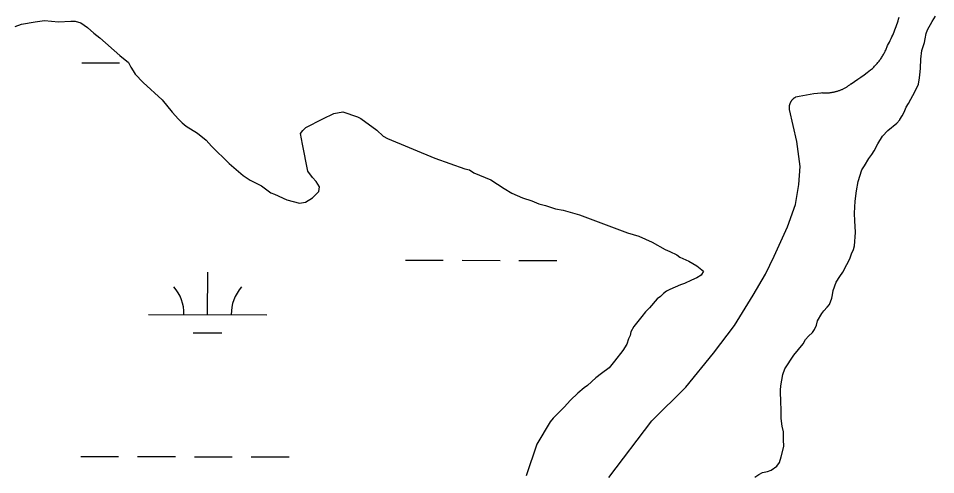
# Model space of a CAD drawing. Extents: x 3172297 to 3210190, y 958463 to 983887.
# Drawn here: x 3188356 to 3189132, y 966370 to 966756 of the extents above; entities that cross this region are included whole.
import ezdxf

# ---------------------------------------------------------------- set-up
doc = ezdxf.new("R2010")
doc.units = 0
for name, color, linetype in [('V-ROAD-CNTR', 7, 'Continuous'), ('V-SITE-VEGE', 7, 'Continuous'), ('V-TOPO-SHOR', 7, 'Continuous'), ('V-WETL-SWMP', 7, 'Continuous')]:
    doc.layers.add(name, color=color, linetype=linetype)

msp = doc.modelspace()

# ---------------------------------------------------------------- linework, layer by layer
at = {"layer": 'V-ROAD-CNTR'}
for points in [[(3189047.65, 966693.91), (3189048.21, 966694.07), (3189048.77, 966694.24), (3189049.33, 966694.42), (3189049.88, 966694.6), (3189050.43, 966694.8), (3189050.98, 966695.01), (3189051.52, 966695.22), (3189052.06, 966695.45), (3189052.59, 966695.69), (3189053.12, 966695.93), (3189053.65, 966696.18), (3189054.17, 966696.45), (3189054.69, 966696.72), (3189055.2, 966697), (3189055.71, 966697.29), (3189056.21, 966697.59), (3189056.71, 966697.9), (3189057.2, 966698.21), (3189057.68, 966698.54), (3189058.16, 966698.87), (3189058.64, 966699.21), (3189059.11, 966699.56), (3189059.57, 966699.92), (3189060.02, 966700.29), (3189060.24, 966700.46), (3189063.03, 966702.29), (3189065.79, 966704.17), (3189068.54, 966706.08), (3189071.25, 966708.04), (3189073.93, 966710.04), (3189076.59, 966712.07), (3189078.28, 966713.41), (3189078.89, 966713.98), (3189079.49, 966714.56), (3189080.08, 966715.15), (3189080.66, 966715.75), (3189081.23, 966716.36), (3189081.79, 966716.98), (3189082.34, 966717.61), (3189082.87, 966718.25), (3189083.4, 966718.9), (3189083.91, 966719.56), (3189084.41, 966720.23), (3189084.9, 966720.91), (3189085.38, 966721.59), (3189085.85, 966722.28), (3189086.3, 966722.98), (3189086.74, 966723.69), (3189087.17, 966724.41), (3189087.59, 966725.13), (3189088, 966725.86), (3189088.39, 966726.6), (3189088.77, 966727.34), (3189089.13, 966728.09), (3189089.48, 966728.85), (3189089.82, 966729.61), (3189090.15, 966730.38), (3189090.46, 966731.16), (3189090.76, 966731.94), (3189091.04, 966732.72), (3189091.09, 966732.84), (3189091.88, 966734.24), (3189092.64, 966735.65), (3189093.38, 966737.08), (3189094.1, 966738.52), (3189094.79, 966739.97), (3189095.46, 966741.43), (3189096.1, 966742.91), (3189096.71, 966744.4), (3189097.31, 966745.89), (3189097.87, 966747.4), (3189098.41, 966748.91), (3189098.92, 966750.44), (3189099.41, 966751.97), (3189099.87, 966753.51), (3189100.3, 966755.06), (3189100.71, 966756.62)], [(3189008.25, 966678.67), (3189008.22, 966678.84), (3189008.2, 966679.02), (3189008.17, 966679.19), (3189008.16, 966679.37), (3189008.14, 966679.55), (3189008.13, 966679.72), (3189008.12, 966679.9), (3189008.12, 966680.08), (3189008.11, 966680.25), (3189008.11, 966680.43), (3189008.12, 966680.61), (3189008.12, 966680.78), (3189008.13, 966680.96), (3189008.15, 966681.14), (3189008.16, 966681.32), (3189008.18, 966681.49), (3189008.2, 966681.67), (3189008.23, 966681.84), (3189008.25, 966682.02), (3189008.29, 966682.19), (3189008.32, 966682.36), (3189008.36, 966682.54), (3189008.4, 966682.71), (3189008.44, 966682.88), (3189008.48, 966683.06), (3189008.53, 966683.22), (3189008.59, 966683.4), (3189008.64, 966683.56), (3189008.7, 966683.73), (3189008.76, 966683.9), (3189008.83, 966684.06), (3189008.89, 966684.23), (3189008.96, 966684.39), (3189009.03, 966684.55), (3189009.11, 966684.71), (3189009.19, 966684.87), (3189009.27, 966685.03), (3189009.35, 966685.19), (3189009.44, 966685.34), (3189009.53, 966685.49), (3189009.62, 966685.64), (3189009.71, 966685.8), (3189009.81, 966685.94), (3189009.91, 966686.09), (3189010.01, 966686.24), (3189010.12, 966686.38), (3189010.22, 966686.52), (3189010.33, 966686.66), (3189010.44, 966686.8), (3189010.56, 966686.93), (3189010.68, 966687.07), (3189010.79, 966687.2), (3189010.91, 966687.33), (3189011.04, 966687.46), (3189011.16, 966687.58), (3189011.29, 966687.7), (3189011.42, 966687.82), (3189011.55, 966687.94), (3189011.69, 966688.06), (3189011.82, 966688.17), (3189011.96, 966688.28), (3189012.1, 966688.39), (3189012.24, 966688.5), (3189012.39, 966688.6), (3189012.53, 966688.7), (3189012.68, 966688.8), (3189012.83, 966688.9), (3189012.98, 966688.99), (3189013.13, 966689.08), (3189013.28, 966689.17), (3189013.4, 966689.24), (3189016.46, 966689.89), (3189019.53, 966690.5), (3189022.61, 966691.07), (3189025.69, 966691.58), (3189028.78, 966692.05), (3189031.88, 966692.47), (3189034.97, 966692.84), (3189035.54, 966692.9), (3189036.12, 966692.85), (3189036.7, 966692.81), (3189037.28, 966692.77), (3189037.86, 966692.75), (3189038.44, 966692.74), (3189039.02, 966692.73), (3189039.6, 966692.74), (3189040.19, 966692.76), (3189040.77, 966692.79), (3189041.35, 966692.82), (3189041.93, 966692.87), (3189042.51, 966692.93), (3189043.09, 966693), (3189043.66, 966693.08), (3189044.24, 966693.17), (3189044.81, 966693.27), (3189045.38, 966693.38), (3189045.96, 966693.49), (3189046.52, 966693.62), (3189047.09, 966693.76), (3189047.65, 966693.91)], [(3188855.6, 966367.6), (3188891.86, 966415.61), (3188920.43, 966443.99), (3188943.82, 966472.73), (3188961.68, 966496.08), (3188977.5, 966521.83), (3188987.79, 966539.43), (3188995.33, 966554.8), (3189006.52, 966579.61), (3189013.12, 966598.5), (3189016.02, 966615.33), (3189017.08, 966630.5), (3189014.24, 966651.57), (3189008.23, 966678.73)]]:
    msp.add_lwpolyline(points, dxfattribs=at)
at = {"layer": 'V-SITE-VEGE'}
for p, q in [((3189128.74, 966753.1), (3189131.69, 966757.55)), ((3189124.88, 966746.06), (3189128.74, 966753.1)), ((3189122.69, 966738.47), (3189123.78, 966742.92)), ((3189123.78, 966742.92), (3189124.88, 966746.06)), ((3189120.13, 966728.48), (3189122.14, 966735.33)), ((3189122.14, 966735.33), (3189122.69, 966738.47)), ((3189119.05, 966721.27), (3189120.13, 966728.48)), ((3189118.89, 966713.5), (3189119.05, 966721.27)), ((3189118.17, 966705.36), (3189118.71, 966710.36)), ((3189118.71, 966710.36), (3189118.89, 966713.5)), ((3189117.08, 966700.18), (3189118.17, 966705.36)), ((3189114.51, 966694.07), (3189117.08, 966700.18)), ((3189108.81, 966683.7), (3189114.51, 966694.07)), ((3189104.95, 966676.47), (3189106.79, 966680.55)), ((3189106.79, 966680.55), (3189108.81, 966683.7)), ((3189101.28, 966670.18), (3189103.3, 966673.33)), ((3189103.3, 966673.33), (3189104.95, 966676.47)), ((3189091.14, 966660.9), (3189098.88, 966667.21)), ((3189098.88, 966667.21), (3189101.28, 966669.81)), ((3189101.28, 966669.81), (3189101.28, 966670.18)), ((3189082.85, 966649.78), (3189086.9, 966656.26)), ((3189086.9, 966656.26), (3189091.14, 966660.9)), ((3189079.73, 966643.85), (3189082.85, 966649.78)), ((3189075.31, 966637.37), (3189077.89, 966640.7)), ((3189077.89, 966640.7), (3189079.73, 966643.85)), ((3189071.64, 966631.07), (3189075.31, 966637.37)), ((3189066.32, 966617.74), (3189069.24, 966627.55)), ((3189069.24, 966627.55), (3189071.64, 966631.07)), ((3189064.86, 966609.97), (3189066.32, 966617.74)), ((3189063.78, 966601.27), (3189064.86, 966609.97)), ((3189063.08, 966590.92), (3189063.78, 966601.27)), ((3189063.28, 966584.26), (3189063.08, 966590.92)), ((3189063.67, 966580.19), (3189063.28, 966584.26)), ((3189063.87, 966574.83), (3189063.67, 966580.19)), ((3189063.17, 966563.36), (3189063.87, 966574.83)), ((3189062.25, 966560.41), (3189063.17, 966563.36)), ((3189059.13, 966552.44), (3189060.6, 966556.7)), ((3189060.6, 966556.7), (3189062.25, 966560.41)), ((3189053.25, 966541.15), (3189056.74, 966547.63)), ((3189056.74, 966547.63), (3189059.13, 966552.44)), ((3189050.67, 966537.63), (3189053.25, 966541.15)), ((3189045.17, 966525.59), (3189047.55, 966532.62)), ((3189047.55, 966532.62), (3189050.67, 966537.63)), ((3189044.62, 966522.07), (3189045.17, 966525.59)), ((3189041.88, 966513.93), (3189043.89, 966519.11)), ((3189043.89, 966519.11), (3189044.62, 966522.07)), ((3189037.27, 966508.55), (3189040.04, 966511.52)), ((3189040.04, 966511.52), (3189041.88, 966513.93)), ((3189031.94, 966500.03), (3189035.43, 966506.14)), ((3189035.43, 966506.14), (3189037.27, 966508.55)), ((3189029.37, 966492.81), (3189031.03, 966496.51)), ((3189031.03, 966496.51), (3189031.94, 966500.03)), ((3189021.82, 966484.28), (3189024.21, 966487.06)), ((3189024.21, 966487.06), (3189027.53, 966490.22)), ((3189027.53, 966490.22), (3189029.37, 966492.81)), ((3189011.69, 966471.12), (3189019.61, 966480.76)), ((3189019.61, 966480.76), (3189021.82, 966484.28)), ((3189004.15, 966459.45), (3189011.69, 966471.12)), ((3189000.87, 966445.2), (3189002.5, 966454.82)), ((3189002.5, 966454.82), (3189004.15, 966459.45)), ((3189000.7, 966441.5), (3189000.87, 966445.2)), ((3189000.73, 966430.59), (3189000.7, 966441.5)), ((3189001.12, 966425.97), (3189000.73, 966430.59)), ((3189001.14, 966417.47), (3189001.12, 966425.97)), ((3189002.09, 966411.18), (3189001.14, 966417.47)), ((3189003.03, 966406.38), (3189002.09, 966411.18)), ((3189003.05, 966399.91), (3189003.03, 966406.38)), ((3189001.25, 966385.11), (3189003.44, 966393.99)), ((3189003.44, 966393.99), (3189003.05, 966399.91)), ((3188999.6, 966380.48), (3189001.25, 966385.11)), ((3188992.6, 966373.8), (3188997.58, 966377.15)), ((3188997.58, 966377.15), (3188999.6, 966380.48)), ((3188978.75, 966367.84), (3188982.25, 966370.26)), ((3188982.25, 966370.26), (3188985.39, 966371.93)), ((3188985.39, 966371.93), (3188989.46, 966372.68)), ((3188989.46, 966372.68), (3188992.6, 966373.8))]:
    msp.add_line(p, q, dxfattribs=at)
at = {"layer": 'V-TOPO-SHOR'}
for points in [[(3189002.5, 966454.82), (3189004.15, 966459.45), (3189011.69, 966471.12), (3189019.61, 966480.76), (3189021.82, 966484.28), (3189024.21, 966487.06), (3189027.53, 966490.22), (3189029.37, 966492.81), (3189031.03, 966496.51), (3189031.94, 966500.03), (3189035.43, 966506.14), (3189037.27, 966508.55), (3189040.04, 966511.52), (3189041.88, 966513.93), (3189043.89, 966519.11), (3189044.62, 966522.07), (3189045.17, 966525.59), (3189047.55, 966532.62), (3189050.67, 966537.63), (3189053.25, 966541.15), (3189056.74, 966547.63), (3189059.13, 966552.44), (3189060.6, 966556.7), (3189062.25, 966560.41), (3189063.17, 966563.37), (3189063.87, 966574.83), (3189063.67, 966580.19), (3189063.28, 966584.26), (3189063.08, 966590.92), (3189063.78, 966601.27), (3189064.86, 966609.97), (3189066.32, 966617.74), (3189069.24, 966627.55), (3189071.64, 966631.07), (3189075.31, 966637.37), (3189077.89, 966640.7), (3189079.73, 966643.85), (3189082.85, 966649.78), (3189086.9, 966656.26), (3189091.14, 966660.9), (3189098.88, 966667.21), (3189101.28, 966669.81), (3189101.28, 966670.18), (3189103.3, 966673.33), (3189104.95, 966676.47), (3189106.79, 966680.55), (3189108.81, 966683.7), (3189114.51, 966694.07), (3189117.08, 966700.18), (3189118.17, 966705.36), (3189118.71, 966710.36), (3189118.89, 966713.5), (3189119.05, 966721.27), (3189120.13, 966728.48), (3189122.14, 966735.33), (3189122.69, 966738.47), (3189123.78, 966742.92), (3189124.88, 966746.06), (3189128.74, 966753.1), (3189131.69, 966757.55)], [(3188978.75, 966367.84), (3188982.25, 966370.26), (3188985.39, 966371.93), (3188989.46, 966372.68), (3188992.6, 966373.8), (3188997.58, 966377.15), (3188999.6, 966380.48), (3189001.25, 966385.11), (3189003.44, 966393.99), (3189003.05, 966399.91), (3189003.03, 966406.38), (3189002.09, 966411.18), (3189001.14, 966417.47), (3189001.12, 966425.97), (3189000.73, 966430.59), (3189000.7, 966441.5), (3189000.87, 966445.2), (3189002.5, 966454.82)]]:
    msp.add_lwpolyline(points, dxfattribs=at)
at = {"layer": 'V-WETL-SWMP'}
for p, q in [((3188410.03, 966718.2), (3188442.03, 966718.13)), ((3188683.53, 966551.35), (3188715.53, 966551.28)), ((3188731.53, 966551.24), (3188763.53, 966551.16)), ((3188779.53, 966551.12), (3188811.53, 966551.04)), ((3188516.35, 966505.34), (3188516.44, 966541.34)), ((3188466.35, 966505.46), (3188566.35, 966505.21)), ((3188504.31, 966489.94), (3188528.31, 966489.88)), ((3188409.21, 966385.53), (3188441.21, 966385.45)), ((3188457.21, 966385.41), (3188489.21, 966385.33)), ((3188505.21, 966385.29), (3188537.21, 966385.21)), ((3188553.21, 966385.17), (3188585.21, 966385.1))]:
    msp.add_line(p, q, dxfattribs=at)
for points in [[(3188353.78, 966748.8), (3188359.23, 966750.8), (3188370.62, 966752.82), (3188378.55, 966753.83), (3188390.45, 966752.88), (3188400.85, 966753.41), (3188404.32, 966753.42), (3188409.29, 966751.95), (3188414.75, 966748), (3188420.22, 966743.06), (3188425.19, 966739.11), (3188442.09, 966724.3), (3188449.54, 966718.38), (3188451.54, 966714.42), (3188453.53, 966711.45), (3188455.03, 966708.48), (3188461.99, 966701.56), (3188477.9, 966686.74), (3188486.36, 966676.36), (3188491.83, 966670.43), (3188494.81, 966667.47), (3188498.29, 966664.51), (3188507.73, 966658.59), (3188515.18, 966652.67), (3188519.66, 966647.72), (3188534.58, 966632.9), (3188546.51, 966623.03), (3188552.47, 966619.08), (3188561.9, 966614.16), (3188569.85, 966608.23), (3188572.83, 966607.25), (3188583.25, 966602.33), (3188594.17, 966599.39), (3188599.12, 966600.4), (3188605.06, 966603.89), (3188610.49, 966609.36), (3188610.97, 966613.33), (3188607.99, 966617.78), (3188605, 966621.24), (3188601.02, 966626.68), (3188596.48, 966649.46), (3188594.97, 966658.38), (3188596.94, 966660.86), (3188599.41, 966663.35), (3188613.76, 966670.83), (3188623.16, 966675.32), (3188630.59, 966676.83), (3188643, 966672.41), (3188645.98, 966670.94), (3188659.39, 966661.07), (3188664.86, 966656.13), (3188668.34, 966654.16), (3188708.54, 966637.43), (3188733.85, 966628.59), (3188737.82, 966627.61), (3188741.29, 966625.15), (3188755.69, 966619.25), (3188767.11, 966611.85), (3188773.57, 966607.91), (3188782.5, 966603.97), (3188790.44, 966601.52), (3188796.4, 966599.06), (3188801.85, 966597.59), (3188810.29, 966594.64), (3188816.74, 966593.67), (3188826.66, 966590.73), (3188830.63, 966589.75), (3188871.32, 966574.52), (3188880.75, 966571.57), (3188892.17, 966566.66), (3188903.09, 966560.25)], [(3188903.09, 966560.25), (3188907.06, 966558.77), (3188913.02, 966555.82), (3188915.5, 966553.84), (3188922.95, 966550.4), (3188929.9, 966546.46), (3188935.37, 966542.01), (3188933.4, 966538.54), (3188929.93, 966536.54), (3188925.48, 966534.55), (3188919.54, 966531.55), (3188916.07, 966530.55), (3188907.17, 966526.56), (3188904.2, 966525.06), (3188901.72, 966523.07), (3188899.25, 966520.58), (3188896.29, 966518.59), (3188889.87, 966511.13), (3188886.41, 966507.65), (3188883.45, 966503.68), (3188876.54, 966495.23), (3188874.07, 966490.76), (3188873.59, 966487.79), (3188872.11, 966484.81), (3188870.64, 966480.34), (3188867.19, 966474.88), (3188860.27, 966465.93), (3188855.83, 966460.47), (3188849.4, 966455.49), (3188844.46, 966452), (3188837.54, 966445.54), (3188834.57, 966443.54), (3188829.14, 966439.07), (3188823.21, 966433.1), (3188817.77, 966427.13), (3188808.39, 966417.69), (3188805.92, 966414.7), (3188794.58, 966395.83), (3188785.75, 966369.04)]]:
    msp.add_lwpolyline(points, dxfattribs=at)
for centre, start, end in [((3188461.11, 966505.95), 359.0865, 40.63016), ((3188571.6, 966505.68), 139.0865, 180.63016)]:
    msp.add_arc(centre, 35.25, start, end, dxfattribs=at)

doc.saveas('drawing.dxf')
